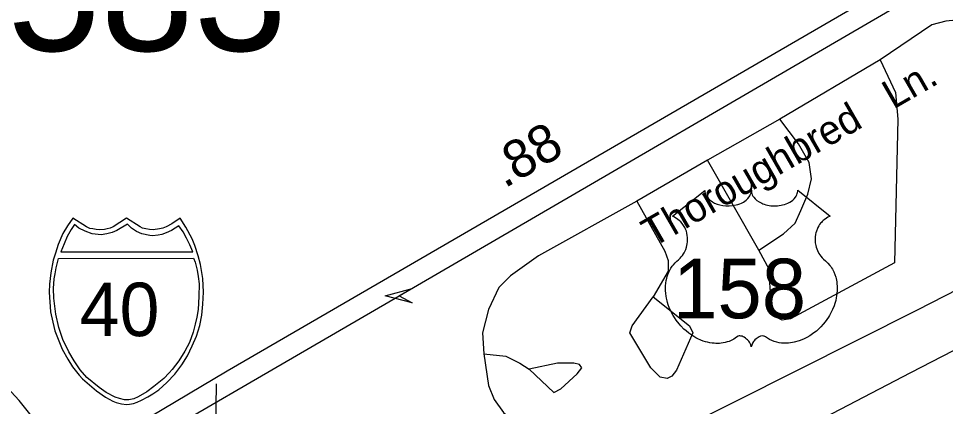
# Model space of a CAD drawing. Extents: x 1547597 to 1699558, y 810033 to 920809.
# Drawn here: x 1580417 to 1583449, y 828120 to 829390 of the extents above; entities that cross this region are included whole.
import ezdxf

# ---------------------------------------------------------------- set-up
doc = ezdxf.new("R2010")
doc.units = 0
for name, color, linetype in [('Exist Boundary Political City Limit New', 7, 'Continuous'), ('Exist Hydrographic Bay Label', 7, 'Continuous'), ('Exist Road Non-System Type 51', 7, 'Continuous'), ('Exist Road Non-System Type 51 Label', 7, 'Continuous'), ('Exist Road Primary Interstate Divided Center Attributed', 7, 'Continuous'), ('Exist Road Primary Interstate Mileage Hundredths English Label', 7, 'Continuous'), ('Exist Road Primary Interstate Shield CELL', 7, 'Continuous'), ('Exist Road Primary Interstate Shield Number Label', 7, 'Continuous'), ('Exist Road Primary Interstate Structure Ovrhead Sign Attributed CELL', 7, 'Continuous'), ('Exist Road Primary Interstate Structure Ovrhead Sign Number Label', 7, 'Continuous'), ('Exist Road Primary US Attributed', 7, 'Continuous'), ('Exist Road Primary US Shield CELL', 7, 'Continuous'), ('Exist Road Primary US Shield Number Label', 7, 'Continuous'), ('Map Preparation Boundary City Limit Buffer Line', 7, 'Continuous'), ('Map Preparation Longitude Latitude Lines', 7, 'Continuous')]:
    doc.layers.add(name, color=color, linetype=linetype)

msp = doc.modelspace()

# ---------------------------------------------------------------- linework, layer by layer
at = {"layer": 'Exist Boundary Political City Limit New'}
msp.add_lwpolyline([(1580015.1, 826233.8), (1580561.4, 826641.6), (1581275.8, 827130.9), (1581878.1, 827470.7), (1583334.9, 828231.8), (1583783.1, 828462.9), (1584777.6, 828666.8), (1585436, 828829.9), (1585940.2, 828979.4), (1586206.4, 828925), (1586150.3, 826233.8), (1584385.4, 825907.6), (1585225.9, 823361.7)], dxfattribs=at)
at = {"layer": 'Exist Hydrographic Bay Label'}
msp.add_lwpolyline([(1581965.5, 823873.7), (1581867.5, 824016.9), (1581706.6, 824378), (1581658.6, 824520.1), (1581561.5, 824722.3), (1581505.5, 824930.2), (1581481.5, 824947.2), (1581281.5, 825574.9), (1581208.5, 825717.5), (1581026.5, 826338.4), (1580929.5, 827157.8), (1580890.6, 827322.6), (1580647.6, 827852.8), (1580418.5, 828139.8), (1579786.6, 828825.5), (1579044.5, 829428.1), (1578498.5, 829718.2)], dxfattribs=at)
at = {"layer": 'Exist Road Non-System Type 51'}
for p, q in [((1583235.6, 829255.1), (1582907, 829060.2)), ((1582907, 829060.2), (1582670.1, 828926.4)), ((1582670.1, 828926.4), (1582439, 828792.7)), ((1582838.3, 828632.2), (1582670.1, 828926.4))]:
    msp.add_line(p, q, dxfattribs=at)
for points in [[(1584485.3, 829321.5), (1583591, 829381.1), (1583484, 829385), (1583449.6, 829381.1), (1583403.8, 829369.7), (1583235.6, 829255.1)], [(1583235.6, 829255.1), (1583285.3, 829148.1), (1583293, 829060.2), (1583281.5, 828590.2), (1582941.4, 828406.8), (1582914.7, 828403), (1582891.7, 828414.4), (1582880.3, 828433.5), (1582876.5, 828494.7), (1582872.6, 828540.5), (1582872.6, 828567.3), (1582838.3, 828632.2)], [(1582838.3, 828632.2), (1582918.5, 828685.7), (1582956.7, 828720.1), (1582975.8, 828762.1), (1582998.7, 828815.6), (1583010.2, 828865.3), (1583002.6, 828918.8), (1582968.2, 828979.9), (1582907, 829060.2)], [(1582439, 828792.7), (1582118, 828613.1), (1582026.3, 828548.2), (1581988.1, 828509.9), (1581953.7, 828437.3), (1581934.6, 828360.9), (1581938.4, 828292.1)], [(1582439, 828792.7), (1582530.7, 828628.4), (1582542.1, 828597.8), (1582542.1, 828563.4), (1582492.4, 828479.4)], [(1581938.4, 828292.1), (1582011, 828284.5), (1582056.8, 828261.6), (1582087.4, 828242.5)], [(1581938.4, 828292.1), (1581953.7, 828189), (1581972.8, 828143.1), (1582003.4, 828101.1), (1582056.8, 828055.2), (1582110.3, 828032.3), (1582140, 828003.7)]]:
    msp.add_lwpolyline(points, dxfattribs=at)
for points in [[(1582492.4, 828479.4), (1582610.9, 828383.9), (1582622.4, 828360.9), (1582568.9, 828238.7), (1582553.6, 828219.5), (1582538.3, 828211.9), (1582515.4, 828215.7), (1582484.8, 828246.3), (1582416, 828360.9), (1582423.7, 828383.9)], [(1582087.4, 828242.5), (1582167.7, 828166.1), (1582190.6, 828177.5), (1582244.1, 828227.2), (1582259.4, 828246.3), (1582251.7, 828257.8), (1582232.6, 828261.6), (1582179.1, 828261.6)]]:
    msp.add_lwpolyline(points, close=True, dxfattribs=at)
at = {"layer": 'Exist Road Primary Interstate Divided Center Attributed'}
for points in [[(1584528.8, 830234.7), (1584290.7, 830093.3), (1584094.5, 829978.6), (1583401.4, 829573.8), (1581098.9, 828235.9), (1580507.2, 827883.1)], [(1580539.7, 827829.7), (1581661.5, 828482.9), (1583505.8, 829557.3), (1584270.9, 830014.6), (1584525.9, 830165.7)]]:
    msp.add_lwpolyline(points, dxfattribs=at)
at = {"layer": 'Exist Road Primary Interstate Shield CELL'}
for points in [[(1580769.9, 828126.8), (1580779.4, 828127.8), (1580792.1, 828130.2), (1580804.5, 828134.3), (1580818.6, 828140.5), (1580839.4, 828152.1), (1580856.2, 828161.9), (1580875.5, 828174.9), (1580901.7, 828198.6), (1580927.7, 828226), (1580950.7, 828257.1), (1580969, 828286.1), (1580985, 828319.2), (1580998.5, 828350.1), (1581009.1, 828385.5), (1581016.2, 828419.7), (1581019.8, 828455.4), (1581022.1, 828495), (1581019.4, 828539.5), (1581011.7, 828585.1), (1581004.4, 828613.4), (1580993.4, 828647.4), (1580984.4, 828669), (1580963.6, 828707.5), (1580944.8, 828737.1), (1580917.6, 828717.9), (1580899.8, 828708.5), (1580889, 828703.6), (1580877.8, 828701.4), (1580857.3, 828698.9), (1580844.5, 828699.5), (1580832.5, 828702.2), (1580822.4, 828704.4), (1580814.1, 828708.5), (1580769.9, 828737.1), (1580725.6, 828708.5), (1580716.3, 828704.2), (1580706.8, 828702.2), (1580697.7, 828699.7), (1580682.6, 828698.9), (1580671, 828699.3), (1580659.1, 828701.4), (1580649.7, 828703.4), (1580639.2, 828708.5), (1580594.1, 828737.1), (1580576.4, 828711.4), (1580561.9, 828686), (1580546.6, 828650), (1580537, 828622.2), (1580530.2, 828599.3), (1580521.8, 828557.4), (1580517.5, 828520.8), (1580516.8, 828495), (1580521.5, 828430.5), (1580528.6, 828396.1), (1580535.8, 828368.3), (1580559.7, 828308.3), (1580577.6, 828274.7), (1580593, 828250.5), (1580614.6, 828223.3), (1580626.3, 828210.4), (1580671.1, 828171.2), (1580701, 828150.8), (1580724.9, 828137.9), (1580736.2, 828133.6), (1580753.7, 828128.7)], [(1580599.5, 828716.3), (1580588.5, 828699.4), (1580575.8, 828676.6), (1580565.7, 828652.9), (1580555.3, 828626.7), (1580986.9, 828626.6), (1580976.8, 828649), (1580966.1, 828671.5), (1580954.8, 828692.1), (1580941.1, 828712), (1580916.9, 828696.8), (1580899.3, 828688.4), (1580885.1, 828683.5), (1580873.1, 828680.8), (1580854.5, 828679.4), (1580846.2, 828679.9), (1580820.3, 828685.7), (1580802.7, 828692.9), (1580786, 828704), (1580772.5, 828716.8), (1580738.3, 828696.1), (1580723.1, 828689.4), (1580705.7, 828684.9), (1580686.6, 828682.6), (1580657.2, 828685.7), (1580634.1, 828693.7), (1580614.2, 828704)], [(1580989.4, 828605.3), (1580994, 828593.1), (1581000.4, 828566.1), (1581003.7, 828545.2), (1581007.2, 828521.2), (1581006, 828480.1), (1581004, 828437.5), (1581000.1, 828412.3), (1580994.8, 828389.4), (1580987.7, 828363.9), (1580976.1, 828330.1), (1580960.2, 828301.4), (1580940.4, 828269.6), (1580918.9, 828241.7), (1580909.6, 828230.2), (1580891.8, 828211.5), (1580859.6, 828185.6), (1580836.1, 828168), (1580807.9, 828151.4), (1580793.6, 828145), (1580777, 828141.5), (1580763.3, 828142.5), (1580746.6, 828146.9), (1580733.2, 828150.6), (1580703.7, 828166.5), (1580679.9, 828182.4), (1580640.1, 828215.1), (1580618.7, 828240.2), (1580598.6, 828269.6), (1580580.8, 828299.7), (1580561.7, 828339.3), (1580548.2, 828379.2), (1580538.4, 828422.3), (1580531.8, 828475), (1580531.1, 828507), (1580533.1, 828537.9), (1580536, 828554), (1580539.9, 828574.1), (1580547.8, 828605.1)]]:
    msp.add_lwpolyline(points, close=True, dxfattribs=at)
at = {"layer": 'Exist Road Primary Interstate Structure Ovrhead Sign Attributed CELL'}
msp.add_lwpolyline([(1581704.1, 828459.2), (1581615.7, 828482.9), (1581704.1, 828506.6), (1581661.5, 828482.9)], close=True, dxfattribs=at)
at = {"layer": 'Exist Road Primary US Attributed'}
msp.add_lwpolyline([(1582565.9, 828038.6), (1583357.5, 828436.3), (1583627.8, 828575), (1583742.4, 828614.1), (1583798.4, 828629.4), (1583862.1, 828643), (1583929.9, 828653), (1584275.8, 828709), (1584473.8, 828749.5)], dxfattribs=at)
at = {"layer": 'Exist Road Primary US Shield CELL'}
msp.add_lwpolyline([(1582661.6, 828827.7), (1582661.9, 828823.3), (1582662.9, 828818), (1582663.8, 828815.3), (1582666.2, 828810.2), (1582670.2, 828804.1), (1582675.8, 828798.1), (1582682.2, 828792.9), (1582686.5, 828790.2), (1582693.7, 828786.3), (1582701.9, 828782.8), (1582711.1, 828780.2), (1582720.4, 828778.3), (1582730.7, 828777.2), (1582740.8, 828777), (1582751.7, 828777.8), (1582763.8, 828780.1), (1582769.3, 828781.6), (1582775.6, 828783.7), (1582781.3, 828786.1), (1582787.7, 828789.5), (1582792.7, 828792.7), (1582796.7, 828795.6), (1582802.4, 828801), (1582806.9, 828806.6), (1582808.8, 828809.8), (1582810.4, 828812.8), (1582812.6, 828819.2), (1582813.2, 828822), (1582813.7, 828827.9), (1582814.1, 828822.9), (1582814.6, 828819.9), (1582815.4, 828816.9), (1582816.6, 828813.6), (1582818.9, 828809.1), (1582821.4, 828805.4), (1582826.1, 828799.8), (1582829.1, 828797), (1582831.8, 828794.8), (1582839, 828789.8), (1582847.5, 828785.6), (1582851.6, 828783.8), (1582855.9, 828782.2), (1582861.3, 828780.6), (1582866.8, 828779.3), (1582872.4, 828778.4), (1582878, 828777.5), (1582883.8, 828777.1), (1582888.5, 828777), (1582894.3, 828777), (1582899.6, 828777.4), (1582905.1, 828778), (1582911.1, 828779), (1582915.9, 828780.1), (1582922.3, 828781.7), (1582928.1, 828783.8), (1582933.2, 828786), (1582939.8, 828789.5), (1582945.1, 828792.8), (1582949, 828795.9), (1582953.7, 828800.2), (1582958, 828805.3), (1582960.6, 828809), (1582962.4, 828812.8), (1582964.1, 828816.9), (1582965.2, 828821.1), (1582965.7, 828824.8), (1582965.8, 828828), (1583072.1, 828743.3), (1583069.6, 828742.4), (1583063.8, 828739.5), (1583059.2, 828736.8), (1583051.9, 828731.7), (1583048.7, 828728.9), (1583045.6, 828725.9), (1583042.7, 828722.8), (1583040.2, 828719.8), (1583037.1, 828715.6), (1583034.3, 828711.3), (1583031.6, 828706.6), (1583029.7, 828702.5), (1583026.4, 828694), (1583024.8, 828688.6), (1583023.8, 828684), (1583022.6, 828674.5), (1583022.3, 828670), (1583022.3, 828665.5), (1583022.5, 828660.8), (1583022.9, 828656.3), (1583023.8, 828651.6), (1583024.5, 828647.4), (1583025.8, 828642.3), (1583027.7, 828636.4), (1583030, 828630.7), (1583034.9, 828621.5), (1583041.1, 828612.1), (1583045.6, 828606.8), (1583050, 828602.3), (1583056.6, 828596.7), (1583060.1, 828593.6), (1583064.2, 828589.5), (1583070.8, 828581.8), (1583073.5, 828578.2), (1583076.3, 828574.1), (1583078.8, 828569.9), (1583081.3, 828565.3), (1583083.3, 828561.4), (1583087, 828552.3), (1583089.8, 828543.4), (1583091, 828538.8), (1583093, 828528.4), (1583093.7, 828523.2), (1583094.6, 828513), (1583094.6, 828500.7), (1583093.7, 828489), (1583091.5, 828475.4), (1583089.6, 828467.2), (1583086.8, 828457.8), (1583084.1, 828449.5), (1583079.3, 828437.4), (1583075, 828428.6), (1583069.4, 828418.3), (1583065.6, 828412.1), (1583061.1, 828405.5), (1583055.5, 828397.8), (1583049, 828389.6), (1583041.1, 828381), (1583034.8, 828374.7), (1583026.5, 828367.3), (1583021.5, 828363.1), (1583014.3, 828357.7), (1583004.6, 828351.2), (1582994.9, 828345.6), (1582986.7, 828341.4), (1582979.4, 828338.3), (1582970, 828334.7), (1582954.3, 828330.3), (1582948.6, 828329.2), (1582941.8, 828328.1), (1582935.5, 828327.5), (1582929.3, 828327.1), (1582921, 828327.1), (1582912.8, 828327.8), (1582905, 828328.9), (1582896.9, 828330.6), (1582888.4, 828333.1), (1582880.7, 828336.1), (1582873, 828340), (1582859.8, 828348.2), (1582856, 828350.3), (1582853.9, 828350.8), (1582848.8, 828351.1), (1582844, 828350.1), (1582839.1, 828348.1), (1582836.2, 828346.5), (1582832.3, 828344), (1582829.2, 828341.6), (1582825.6, 828338.1), (1582823.1, 828335.2), (1582821.2, 828333), (1582817.5, 828327.1), (1582816.2, 828324.4), (1582814.8, 828320.8), (1582813.6, 828315.5), (1582811.9, 828322.2), (1582809.9, 828326.6), (1582807.7, 828330.3), (1582805.3, 828333.7), (1582801.6, 828337.9), (1582798.3, 828341.1), (1582794.3, 828344.4), (1582790, 828347), (1582786.6, 828348.7), (1582783.5, 828349.9), (1582779.6, 828350.9), (1582776.5, 828351.1), (1582773.9, 828351.1), (1582770.4, 828350.3), (1582765.6, 828346.8), (1582761, 828343.7), (1582756.1, 828340.6), (1582750.2, 828337.4), (1582745.8, 828335.4), (1582740.7, 828333.4), (1582734.7, 828331.4), (1582728.1, 828329.7), (1582721.4, 828328.4), (1582715.5, 828327.5), (1582709.2, 828326.9), (1582703.5, 828326.7), (1582697.5, 828326.8), (1582691.9, 828327.2), (1582685.5, 828327.8), (1582677.4, 828329), (1582670.8, 828330.5), (1582663.7, 828332.4), (1582656.5, 828334.6), (1582648.8, 828337.6), (1582639.1, 828341.8), (1582632.4, 828345.2), (1582621.8, 828351.3), (1582609.4, 828359.9), (1582600, 828367.5), (1582593.1, 828373.7), (1582583, 828384), (1582577.1, 828390.8), (1582567.8, 828402.8), (1582561.8, 828411.5), (1582557.9, 828417.9), (1582552.3, 828428.2), (1582549.2, 828434.7), (1582545.2, 828444.1), (1582542, 828452.7), (1582539.4, 828460.9), (1582538, 828466.1), (1582535.9, 828475.2), (1582534.7, 828481.7), (1582533.5, 828490.5), (1582532.9, 828499.9), (1582532.7, 828508.5), (1582533, 828515.7), (1582533.8, 828524), (1582535.2, 828532.9), (1582536.9, 828540.5), (1582538.4, 828545.9), (1582540.7, 828552.6), (1582543.7, 828559.9), (1582547.2, 828567), (1582550.5, 828572.8), (1582554.7, 828579.1), (1582558.9, 828584.4), (1582564.3, 828590.3), (1582570, 828595.7), (1582575.1, 828599.9), (1582581.3, 828606), (1582584.5, 828609.6), (1582588.4, 828614.7), (1582591.4, 828619.4), (1582593.9, 828623.6), (1582597.1, 828629.8), (1582599.1, 828634.5), (1582601.5, 828641.6), (1582602.7, 828646.7), (1582604, 828653.1), (1582604.8, 828659.2), (1582605.1, 828666.8), (1582604.9, 828673.1), (1582604.1, 828680.4), (1582602.7, 828687.5), (1582601.1, 828693.6), (1582598.4, 828700.7), (1582596, 828705.8), (1582591.9, 828712.8), (1582587.4, 828719.3), (1582582.7, 828724.5), (1582578, 828729.2), (1582573.5, 828732.8), (1582569.2, 828735.8), (1582563.8, 828739.1), (1582558.6, 828741.7), (1582555.3, 828743)], close=True, dxfattribs=at)
at = {"layer": 'Map Preparation Boundary City Limit Buffer Line'}
msp.add_lwpolyline([(1580015.1, 826233.8), (1580561.4, 826641.6), (1581275.8, 827130.9), (1581878.1, 827470.7), (1583334.9, 828231.8), (1583783.1, 828462.9), (1584777.6, 828666.8), (1585436, 828829.9), (1585940.2, 828979.4), (1586206.4, 828925), (1586150.3, 826233.8), (1584385.4, 825907.6), (1585225.9, 823361.7)], dxfattribs=at)
at = {"layer": 'Map Preparation Longitude Latitude Lines'}
msp.add_lwpolyline([(1580937.1, 819298.5), (1580964.9, 821247.5), (1581064, 828194.9)], dxfattribs=at)

# ---------------------------------------------------------------- texts
at = {"layer": 'Exist Road Non-System Type 51 Label'}
for s, p in [('Ln.', (1583277.9, 829091.5)), ('Thoroughbred', (1582491.2, 828639))]:
    msp.add_text(s, height=95, rotation=29.9028, dxfattribs=at).set_placement(p)
at = {"layer": 'Exist Road Primary Interstate Mileage Hundredths English Label'}
msp.add_text('.88', height=125, rotation=30.0483, dxfattribs=at).set_placement((1582006.2, 828832.9))
at = {"layer": 'Exist Road Primary Interstate Shield Number Label'}
msp.add_text('40', height=175, dxfattribs=at).set_placement((1580617, 828350.6))
at = {"layer": 'Exist Road Primary Interstate Structure Ovrhead Sign Number Label'}
msp.add_text('S583', height=410.1, dxfattribs=at).set_placement((1580014.1, 829284.4))
at = {"layer": 'Exist Road Primary US Shield Number Label'}
msp.add_text('158', height=195, dxfattribs=at).set_placement((1582557.7, 828408.9))

doc.saveas('drawing.dxf')
